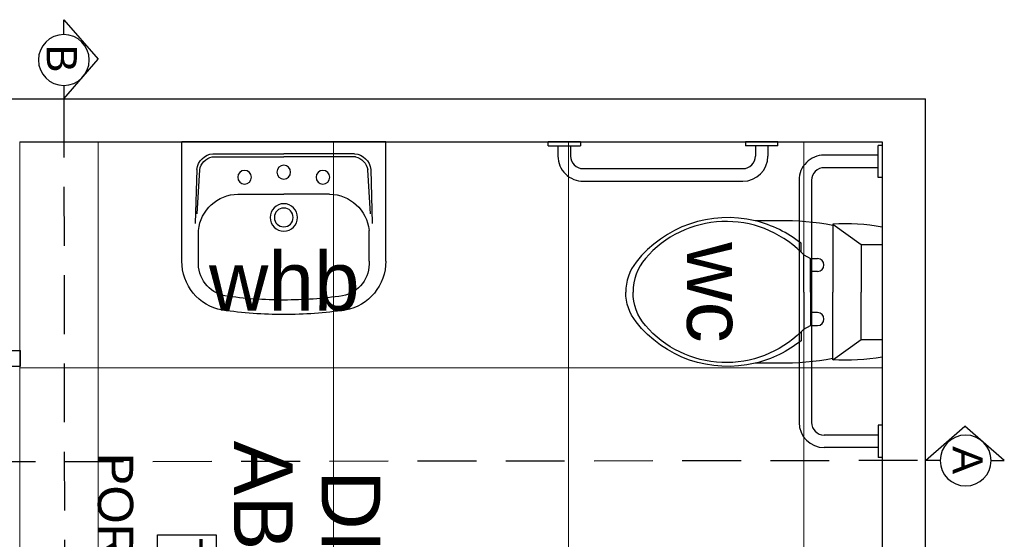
# Model space of a CAD drawing. Header units: millimetres. Extents: x -115474967 to 444143, y -74377 to 241828222.
# Tile 330 of 590: x -131158 to -128647, y 274590 to 275914. Entities that reach past the tile are written whole.
import ezdxf
from ezdxf.enums import TextEntityAlignment as Align

# ---------------------------------------------------------------- set-up
doc = ezdxf.new("R2010")
doc.units = ezdxf.units.MM
doc.header["$MEASUREMENT"] = 0
doc.linetypes.add('2DASHED', pattern=[0.75, 0.5, -0.25])
for name, color, linetype in [('00-1 FloorFinish', 1, 'Continuous'), ('00-1 FloorLevel', 7, 'Continuous'), ('00-2 Doors', 1, 'Continuous'), ('00-2 Sanitary', 8, 'Continuous'), ('00-2 Walls', 4, 'Continuous'), ('00-6 H-Paving', 9, 'Continuous'), ('CEIL-PLAN', 7, 'Continuous'), ('DIMS-50', 9, 'Continuous'), ('FITT-SANT', 5, 'Continuous'), ('TEXT-50', 2, 'Continuous'), ('TEXT-REFN', 5, 'Continuous')]:
    doc.layers.add(name, color=color, linetype=linetype)
doc.layers.add('00-1 Labels', color=4, linetype='Continuous', lineweight=35)
doc.layers.add('0_cons_01', color=40, linetype='Continuous', lineweight=0, plot=False)
doc.styles.add('ARIAL', font='arial.ttf')
doc.styles.add('TEXT-20', font='arial.ttf', dxfattribs={"height": 40})
doc.styles.add('TEXT-50', font='arial.ttf', dxfattribs={"height": 100})

# ---------------------------------------------------------------- blocks, each defined once
blk = doc.blocks.new('gf')
for p, q in [((192800, 61204), (192800, 61535.5)), ((192983.3, 61455.1), (192965, 61455.1)), ((193000.1, 61464.2), (192983.3, 61455.1)), ((192983.3, 61422.3), (192983.3, 61455.1)), ((192965, 61422.3), (192983.3, 61422.3)), ((192983.3, 61369.8), (192983.3, 61422.3)), ((192983.3, 61369.8), (192983.3, 61317.2)), ((192965, 61317.2), (192983.3, 61317.2)), ((192983.3, 61317.2), (192983.3, 61284.4)), ((192983.3, 61284.4), (192965, 61284.4)), ((193000.1, 61275.3), (192983.3, 61284.4))]:
    blk.add_line(p, q)
for points in [[(193123.6, 61551.2, -0.292914), (193427.7, 61445.9, -0.16845), (193454.2, 61369.8, -2.883082)], [(192800, 61535.5, -0.056711), (192926, 61542.5), (192926, 61539.3)], [(192926.2, 61539.3, -0.052121), (193063.4, 61551.2), (193123.6, 61551.2, -0.14456)], [(193006.9, 61493.9, -0.11024), (193123.6, 61551.2, -0.16845)], [(193006.9, 61471.2, -0.434217), (193404.1, 61455.1, -0.182634), (193435.2, 61369.8, -2.693815)], [(193006.9, 61471.2), (193006.9, 61493.9, -0.416606)], [(193000.1, 61464.2, -0.008985), (193006.9, 61471.2, -0.182634)], [(193000.1, 61369.8), (193000.1, 61464.2, -0.444938)], [(193000.1, 61369.8), (193000.1, 61275.3, 0.008985)], [(193006.9, 61268.3, 0.434217), (193404.1, 61284.4, 0.182634), (193435.2, 61369.8, 2.693815)], [(193123.6, 61188.3, 0.292914), (193427.7, 61293.6, 0.16845), (193454.2, 61369.8, 2.883082)], [(193000.1, 61275.3, 0.008985), (193006.9, 61268.3, 0.182634)], [(193006.9, 61268.3), (193006.9, 61245.6, 0.416606)], [(193006.9, 61245.6, 0.11024), (193123.6, 61188.3, 0.16845)], [(192800, 61204, 0.056711), (192926, 61197), (192926, 61200.2)], [(192926.2, 61200.2, 0.052121), (193063.4, 61188.3), (193123.6, 61188.3, 0.14456)]]:
    blk.add_lwpolyline(points, format="xyb")
for points in [[(192926, 61542.5), (192854, 61491), (192800, 61491)], [(192926, 61539.3), (192926, 61369.8)], [(192854, 61491), (192854, 61369.8)], [(192854, 61248.5), (192854, 61369.8)], [(192926, 61200.2), (192926, 61369.8)], [(192926, 61197), (192854, 61248.5), (192800, 61248.5)]]:
    blk.add_lwpolyline(points)
for centre in [(192965, 61438.7), (192965, 61300.8)]:
    blk.add_arc(centre, 16.4, 90, 270)
blk = doc.blocks.new('disabled')
at = {"layer": '00-2 Sanitary'}
for p, q in [((-53744.2, 80202.6), (-53744.2, 80192.6)), ((-53744.2, 80202.6), (-53661.9, 80202.6)), ((-53662.2, 80192.6), (-53744.2, 80192.6)), ((-53719.2, 80192.6), (-53719.2, 80054.6)), ((-53687.2, 80192.6), (-53687.2, 80054.6)), ((-53661.9, 80202.6), (-53661.9, 80192.6)), ((-53030.8, 80202.6), (-53030.8, 80192.6)), ((-53030.8, 80202.6), (-52948.8, 80202.6)), ((-53030.8, 80192.6), (-52948.8, 80192.6)), ((-53005.8, 80192.6), (-53005.8, 80054.6)), ((-52973.8, 80192.6), (-52973.8, 80054.6)), ((-52948.8, 80202.6), (-52948.8, 80192.6)), ((-53655.2, 80022.6), (-53037.8, 80022.6)), ((-53655.2, 79990.6), (-53037.8, 79990.6)), ((-53742.8, 79936.3), (-53752.8, 79936.3)), ((-53752.8, 79936.3), (-53752.8, 79854.3)), ((-53742.8, 79936.3), (-53742.8, 79854.3)), ((-53742.8, 79911.3), (-53716.8, 79911.3)), ((-53742.8, 79879.3), (-53716.8, 79879.3)), ((-53752.8, 79854.3), (-53742.8, 79854.3)), ((-53684.8, 79439.8), (-53684.8, 79847.3)), ((-53652.8, 79440.6), (-53652.8, 79847.3)), ((-53752.8, 79432.8), (-53742.8, 79432.8)), ((-53752.8, 79432.8), (-53752.8, 79350.8)), ((-53742.8, 79350.8), (-53742.8, 79432.8)), ((-53742.8, 79407.8), (-53716.8, 79407.8)), ((-53742.8, 79375.8), (-53716.8, 79375.8)), ((-53742.8, 79350.8), (-53752.8, 79350.8))]:
    blk.add_line(p, q, dxfattribs=at)
for centre, radius, start, end in [((-53655.2, 80054.6), 64, 180, 270), ((-53655.2, 80054.6), 32, 180, 270), ((-53037.8, 80054.6), 64, 270, 0), ((-53037.8, 80054.6), 32, 270, 0), ((-53716.8, 79847.3), 64, 0, 90), ((-53716.8, 79847.3), 32, 0, 90), ((-53716.8, 79439.8), 64, 270, 0.6734), ((-53716.8, 79439.8), 32, 270, 0)]:
    blk.add_arc(centre, radius, start, end, dxfattribs=at)
at = {"layer": '00-2 Sanitary', "rotation": 270}
blk.add_blockref('gf', (-114740, 273002.7), dxfattribs=at)
blk = doc.blocks.new('BF5A_WHB azalea')
at = {"layer": 'FITT-SANT'}
for p, q in [((-260, 0), (260, 0)), ((-260, -304.1), (-260, 0)), ((260, 0), (-260, 0)), ((260, -304.1), (260, 0))]:
    blk.add_line(p, q, dxfattribs=at)
at = {"layer": 'FITT-SANT', "color": 9}
for p, q in [((-182.5, -38.3), (0, -38.3)), ((-180.6, -29.9), (0, -29.9)), ((180.6, -29.9), (0, -29.9)), ((182.5, -38.3), (0, -38.3)), ((-222.1, -70), (-225.7, -207.6)), ((-221.1, -183.1), (-214.4, -71.1)), ((221.1, -183.1), (214.4, -71.1)), ((222.1, -70), (225.7, -207.6)), ((-117, -133.1), (0, -133.1)), ((117, -133.1), (0, -133.1)), ((-217.5, -304.1), (-217.5, -225.4)), ((217.5, -304.1), (217.5, -225.4))]:
    blk.add_line(p, q, dxfattribs=at)
for centre, radius in [((-100, -90), 17.5), ((0, -77), 17.5), ((100, -90), 17.5), ((0, -192.4), 35), ((0, -192.4), 24)]:
    blk.add_circle(centre, radius, dxfattribs=at)
for centre, radius, start, end in [((-176.2, -76), 46.3, 95.5251, 172.5949), ((-174.7, -77.7), 40.2, 101.233, 170.5456), ((176.2, -76), 46.3, 7.4051, 84.4749), ((174.7, -77.7), 40.2, 9.4544, 78.767), ((-115.9, -235.2), 102.1, 90.6291, 174.4929), ((115.9, -235.2), 102.1, 5.5071, 89.3709), ((-133.3, -309.6), 84.4, 176.2132, 258.5756), ((133.3, -309.6), 84.4, 281.4244, 3.7868), ((0.5, 668), 1071, 261.9234, 269.9755), ((-0.5, 668), 1071, 270.0245, 278.0766)]:
    blk.add_arc(centre, radius, start, end, dxfattribs=at)
at = {"layer": 'FITT-SANT'}
for centre, radius, start, end in [((-134, -304.8), 126, 179.5051, 259.6221), ((134, -304.8), 126, 280.3779, 0.4949), ((0.3, 662.3), 1102.3, 261.8153, 269.9859), ((-0.3, 662.3), 1102.3, 270.0141, 278.1847)]:
    blk.add_arc(centre, radius, start, end, dxfattribs=at)
blk = doc.blocks.new('Room Tags')
at = {"layer": '00-1 FloorLevel', "color": 2}
blk.add_lwpolyline([(-571.3, -75.7), (646.5, -75.7), (646.5, -324.7), (-571.3, -324.7)], close=True, dxfattribs=at)
at = {"layer": '00-1 FloorFinish', "style": 'ARIAL'}
blk.add_attdef('F-FINISH', text='', height=150, dxfattribs=at).set_placement((5.1, -578), align=Align.CENTER)
at = {"layer": '00-1 FloorLevel', "style": 'ARIAL'}
blk.add_text('TOS:', height=136.36, dxfattribs=at).set_placement((-557.4, -200.2), align=Align.MIDDLE_LEFT)
blk.add_attdef('000,000', text='', height=136.4, dxfattribs=at).set_placement((606.9, -200.2), align=Align.MIDDLE_RIGHT)
at = {"layer": '00-1 Labels', "style": 'ARIAL'}
for tag, p in [('ROOM1?', (19, 746.2)), ('ROOM2?', (19, 373.1)), ('ROOM3?', (19, 0))]:
    blk.add_attdef(tag, text='', height=250, dxfattribs=at).set_placement(p, align=Align.CENTER)
blk = doc.blocks.new('A$C69671385')
at = {"layer": 'DIMS-50', "color": 3}
for p, q in [((0, 168.7), (262.1, 397.3)), ((524.2, 168.7), (262.1, 397.3)), ((88.2, 168.7), (0, 168.7)), ((425.6, 168.7), (524.2, 168.7))]:
    blk.add_line(p, q, dxfattribs=at)
at = {"layer": 'TEXT-REFN'}
blk.add_circle((256.9, 168.7), 168.7, dxfattribs=at)
blk = doc.blocks.new('1')
for points in [[(-131477.8, 276560.3), (-132053.2, 276560.3), (-132053.2, 276760.1), (-131477.8, 276760.1)], [(-130877.8, 276560.3), (-131477.8, 276560.3), (-131477.8, 276760.3), (-130877.8, 276760.3)], [(-131477.8, 275960.3), (-132053.2, 275960.3), (-132053.2, 276560.3), (-131477.8, 276560.3)], [(-130877.8, 275960.3), (-131477.8, 275960.3), (-131477.8, 276560.3), (-130877.8, 276560.3)], [(-131477.8, 275360.3), (-132053.2, 275360.3), (-132053.2, 275960.3), (-131477.8, 275960.3)], [(-130877.8, 275360.3), (-131477.8, 275360.3), (-131477.8, 275960.3), (-130877.8, 275960.3)], [(-131477.8, 275360.3), (-132053.2, 275360.3), (-132053.2, 274760.3), (-131477.8, 274760.3)], [(-130877.8, 275360.3), (-131477.8, 275360.3), (-131477.8, 274760.3), (-130877.8, 274760.3)], [(-131477.8, 274760.3), (-132053.2, 274760.3), (-132053.2, 274560.5), (-131477.8, 274560.5)], [(-130877.8, 274760.3), (-131477.8, 274760.3), (-131477.8, 274560.3), (-130877.8, 274560.3)]]:
    blk.add_lwpolyline(points, close=True)
at = {"layer": '00-2 Doors'}
for p, q in [((-131481.9, 274562.5), (-131521.9, 274562.5)), ((-131521.9, 274447.5), (-131521.9, 274562.5)), ((-131481.9, 274447.5), (-131481.9, 274562.5))]:
    blk.add_line(p, q, dxfattribs=at)
at = {"layer": '00-2 Walls'}
for p, q in [((-128992.2, 276870.3), (-132163.2, 276870.3)), ((-132163.2, 274450.4), (-132163.2, 276870.3)), ((-132053.2, 274560.3), (-132053.2, 276760.3)), ((-132053.2, 276760.3), (-129102.3, 276760.3))]:
    blk.add_line(p, q, dxfattribs=at)
for points in [[(-128992.2, 276870.3), (-132053.2, 276870.3)], [(-132053.2, 274560.3), (-132053.2, 276760.3)], [(-132053.2, 276760.3), (-129102.3, 276760.3)]]:
    blk.add_lwpolyline(points, dxfattribs=at)
at = {"layer": 'CEIL-PLAN', "color": 6, "linetype": '2DASHED', "ltscale": 300}
for points in [[(-131238.4, 274450.3), (-131242, 276871.3)], [(-132163.6, 274673), (-128992.3, 274676.6)]]:
    blk.add_lwpolyline(points, dxfattribs=at)
ref = blk.add_blockref('Room Tags', (-130709.3, 275106.6), dxfattribs=dict(xscale=0.6000000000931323, yscale=0.6000000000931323, zscale=0.6000000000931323))
ref.add_attrib('ROOM2?', 'DISABLED', dxfattribs={"layer": '00-1 Labels', "height": 150, "style": 'ARIAL'}).set_placement((-130697.9, 275330.4), align=Align.CENTER)
ref.add_attrib('ROOM3?', 'ABLUTIONS', dxfattribs={"layer": '00-1 Labels', "height": 150, "style": 'ARIAL'}).set_placement((-130697.9, 275106.6), align=Align.CENTER)
ref.add_attrib('000,000', '000,100', dxfattribs={"layer": '00-1 FloorLevel', "height": 81.82, "style": 'ARIAL'}).set_placement((-130339.4, 274986.5), align=Align.MIDDLE_RIGHT)
ref.add_attrib('F-FINISH', 'PORCELAIN TILES', dxfattribs={"layer": '00-1 FloorFinish', "height": 90, "style": 'ARIAL'}).set_placement((-130706.2, 274759.8), align=Align.CENTER)
at = {"layer": '00-6 H-Paving', "xscale": -1, "rotation": 90}
blk.add_blockref('BF5A_WHB azalea', (-132053.2, 275233.9), dxfattribs=at)
at = {"layer": '0_cons_01'}
blk.add_blockref('disabled', (-78300.4, 196557.5), dxfattribs=at)
at = {"layer": 'DIMS-50', "color": 3, "xscale": -0.3839999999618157, "yscale": 0.3839999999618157, "zscale": 0.3839999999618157}
for p, rotation in [((-131176.3, 277071.6), 89.9999999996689), ((-132163.5, 274608.2), 359.9999999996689)]:
    blk.add_blockref('A$C69671385', p, dxfattribs=dict(at, rotation=rotation))
at = {"layer": 'TEXT-50', "linetype": 'Continuous', "lineweight": 0, "insert": (-131484.3, 276260.2), "char_height": 150, "width": 313.383, "attachment_point": 9, "line_spacing_factor": 0.938532, "style": 'TEXT-50'}
blk.add_mtext('\\pxql;wc', dxfattribs=at)
at = {"layer": 'TEXT-50', "linetype": 'Continuous', "lineweight": 0, "insert": (-131621.4, 275356.5), "char_height": 150, "width": 313.383, "attachment_point": 9, "rotation": 90, "line_spacing_factor": 0.938532, "style": 'TEXT-50'}
blk.add_mtext('\\pxql;whb', dxfattribs=at)
at = {"layer": 'TEXT-REFN', "color": 2, "linetype": 'Continuous', "style": 'TEXT-20'}
for s, p in [('A', (-131277.9, 276939.6)), ('B', (-132301.7, 274629.4))]:
    blk.add_text(s, height=76.8, dxfattribs=at).set_placement(p)

msp = doc.modelspace()

# ---------------------------------------------------------------- block references
at = {"layer": '0_cons_01', "rotation": 270}
msp.add_blockref('1', (-405718.38371, 143549.44263), dxfattribs=at)

doc.saveas('drawing.dxf')
